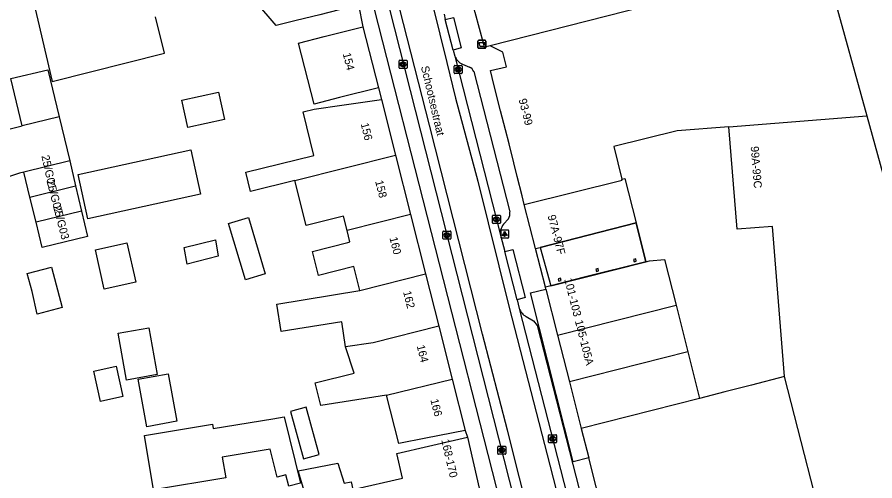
# Model space of a CAD drawing. Extents: x 159265 to 160143, y 383413 to 384319.
# Drawn here: x 159700.3 to 159807.5, y 383649.1 to 383707 of the extents above; entities that cross this region are included whole.
import ezdxf

# ---------------------------------------------------------------- set-up
doc = ezdxf.new("R2010")
doc.units = 0
for name, color, linetype in [('IMGEO_Afvalbak', 7, 'Continuous'), ('IMGEO_Kolk', 7, 'Continuous'), ('IMGEO_Lichtpunt', 7, 'Continuous'), ('IMGEO_Openbare_ruimte_label', 7, 'Continuous'), ('IMGEO_Pand', 7, 'Continuous'), ('IMGEO_Pand_nummerreeks', 7, 'Continuous'), ('IMGEO_Pand_overbouw', 7, 'Continuous'), ('IMGEO_Rijbaan_lokaal_gesloten', 7, 'Continuous'), ('IMGEO_Voetpad_open', 7, 'Continuous')]:
    doc.layers.add(name, color=color, linetype=linetype)

msp = doc.modelspace()

# ---------------------------------------------------------------- linework, layer by layer
at = {"layer": 'IMGEO_Afvalbak'}
for p, q in [((159757.87, 383703.2), (159757.87, 383704)), ((159757.87, 383704), (159757.87, 383703.2)), ((159757.97, 383704.1), (159758.76, 383704.1)), ((159758.76, 383704.1), (159757.97, 383704.1)), ((159758.86, 383704), (159758.86, 383703.2)), ((159758.86, 383703.2), (159758.86, 383704)), ((159758.76, 383703.1), (159757.97, 383703.1)), ((159757.97, 383703.1), (159758.76, 383703.1))]:
    msp.add_line(p, q, dxfattribs=at)
msp.add_lwpolyline([(159758.01, 383703.81), (159758.72, 383703.81), (159758.57, 383703.34), (159758.16, 383703.34), (159758.01, 383703.81)], dxfattribs=at)
for centre, start, end in [((159757.97, 383704), 90, 180), ((159757.97, 383704), 90, 180), ((159758.76, 383704), 0, 90), ((159758.76, 383704), 360, 90), ((159757.97, 383703.2), 180, 270), ((159757.97, 383703.2), 180, 270), ((159758.76, 383703.2), 270, 0), ((159758.76, 383703.2), 270, 0)]:
    msp.add_arc(centre, 0.1, start, end, dxfattribs=at)
at = {"layer": 'IMGEO_Kolk'}
for p, q in [((159748.02, 383700.68), (159748.02, 383701.53)), ((159748.09, 383701.61), (159748.95, 383701.61)), ((159748.51, 383701.38), (159748.53, 383701.38)), ((159748.53, 383700.83), (159748.51, 383700.83)), ((159749.02, 383701.53), (159749.02, 383700.68)), ((159754.9, 383700.03), (159754.9, 383700.88)), ((159754.97, 383700.96), (159755.83, 383700.96)), ((159755.39, 383700.74), (159755.41, 383700.74)), ((159755.9, 383700.88), (159755.9, 383700.03)), ((159748.95, 383700.6), (159748.09, 383700.6)), ((159755.83, 383699.96), (159754.97, 383699.96)), ((159755.41, 383700.18), (159755.38, 383700.18)), ((159759.69, 383681.31), (159759.69, 383682.16)), ((159759.76, 383682.24), (159760.61, 383682.24)), ((159760.17, 383682.02), (159760.2, 383682.02)), ((159760.2, 383681.46), (159760.17, 383681.46)), ((159760.69, 383682.16), (159760.69, 383681.31)), ((159760.61, 383681.24), (159759.76, 383681.24)), ((159753.49, 383679.34), (159753.49, 383680.19)), ((159753.57, 383680.27), (159754.42, 383680.27)), ((159754.42, 383679.26), (159753.57, 383679.26)), ((159753.98, 383680.04), (159754.01, 383680.04)), ((159754, 383679.49), (159753.98, 383679.49)), ((159754.49, 383680.19), (159754.49, 383679.34)), ((159766.7, 383653.9), (159766.7, 383654.75)), ((159766.77, 383654.83), (159767.63, 383654.83)), ((159767.19, 383654.61), (159767.21, 383654.61)), ((159767.7, 383654.75), (159767.7, 383653.9)), ((159767.63, 383653.83), (159766.77, 383653.83)), ((159767.21, 383654.05), (159767.18, 383654.05)), ((159760.35, 383652.48), (159760.35, 383653.34)), ((159760.43, 383653.41), (159761.28, 383653.41)), ((159760.84, 383653.19), (159760.87, 383653.19)), ((159760.86, 383652.63), (159760.84, 383652.63)), ((159761.36, 383653.34), (159761.36, 383652.48)), ((159761.28, 383652.41), (159760.43, 383652.41))]:
    msp.add_line(p, q, dxfattribs=at)
for points in [[(159748.02, 383700.68), (159748.02, 383701.53)], [(159748.09, 383701.61), (159748.95, 383701.61)], [(159748.34, 383701.3), (159748.46, 383701.3), (159748.46, 383701.15), (159748.59, 383701.3), (159748.76, 383701.3), (159748.61, 383701.15), (159748.76, 383700.9), (159748.61, 383700.9), (159748.53, 383701.07), (159748.46, 383701), (159748.46, 383700.9), (159748.34, 383700.9), (159748.34, 383701.3)], [(159749.02, 383701.53), (159749.02, 383700.68)], [(159754.9, 383700.03), (159754.9, 383700.88)], [(159754.97, 383700.96), (159755.83, 383700.96)], [(159755.22, 383700.66), (159755.34, 383700.66), (159755.34, 383700.5), (159755.47, 383700.66), (159755.64, 383700.66), (159755.49, 383700.51), (159755.64, 383700.26), (159755.49, 383700.26), (159755.41, 383700.42), (159755.34, 383700.35), (159755.34, 383700.26), (159755.22, 383700.26), (159755.22, 383700.66)], [(159755.9, 383700.88), (159755.9, 383700.03)], [(159748.95, 383700.6), (159748.09, 383700.6)], [(159755.83, 383699.96), (159754.97, 383699.96)], [(159759.69, 383681.31), (159759.69, 383682.16)], [(159759.76, 383682.24), (159760.61, 383682.24)], [(159760.01, 383681.94), (159760.13, 383681.94), (159760.13, 383681.79), (159760.26, 383681.94), (159760.42, 383681.94), (159760.28, 383681.79), (159760.43, 383681.54), (159760.28, 383681.54), (159760.19, 383681.7), (159760.13, 383681.64), (159760.13, 383681.54), (159760.01, 383681.54), (159760.01, 383681.94)], [(159760.69, 383682.16), (159760.69, 383681.31)], [(159760.61, 383681.24), (159759.76, 383681.24)], [(159753.49, 383679.34), (159753.49, 383680.19)], [(159753.57, 383680.27), (159754.42, 383680.27)], [(159754.42, 383679.26), (159753.57, 383679.26)], [(159753.81, 383679.96), (159753.94, 383679.96), (159753.94, 383679.81), (159754.07, 383679.96), (159754.23, 383679.96), (159754.09, 383679.81), (159754.24, 383679.56), (159754.09, 383679.56), (159754, 383679.73), (159753.94, 383679.66), (159753.94, 383679.56), (159753.81, 383679.56), (159753.81, 383679.96)], [(159754.49, 383680.19), (159754.49, 383679.34)], [(159766.7, 383653.9), (159766.7, 383654.75)], [(159766.77, 383654.83), (159767.63, 383654.83)], [(159767.7, 383654.75), (159767.7, 383653.9)], [(159767.63, 383653.83), (159766.77, 383653.83)], [(159767.02, 383654.53), (159767.14, 383654.53), (159767.14, 383654.37), (159767.27, 383654.53), (159767.44, 383654.53), (159767.29, 383654.38), (159767.44, 383654.13), (159767.29, 383654.13), (159767.21, 383654.29), (159767.14, 383654.22), (159767.14, 383654.13), (159767.02, 383654.13), (159767.02, 383654.53)], [(159760.35, 383652.48), (159760.35, 383653.34)], [(159760.43, 383653.41), (159761.28, 383653.41)], [(159760.67, 383653.11), (159760.8, 383653.11), (159760.8, 383652.96), (159760.93, 383653.11), (159761.09, 383653.11), (159760.95, 383652.96), (159761.1, 383652.71), (159760.95, 383652.71), (159760.86, 383652.87), (159760.8, 383652.81), (159760.8, 383652.71), (159760.67, 383652.71), (159760.67, 383653.11)], [(159761.36, 383653.34), (159761.36, 383652.48)], [(159761.28, 383652.41), (159760.43, 383652.41)]]:
    msp.add_lwpolyline(points, dxfattribs=at)
for centre, start, end in [((159748.1, 383701.53), 91.552, 178.448), ((159748.1, 383701.53), 91.552, 178.448), ((159748.1, 383700.68), 181.552, 268.448), ((159748.1, 383700.68), 181.552, 268.448), ((159748.94, 383701.53), 1.552, 88.448), ((159748.94, 383701.53), 1.552, 88.448), ((159748.94, 383700.68), 271.552, 358.448), ((159748.94, 383700.68), 271.552, 358.448), ((159754.98, 383700.88), 91.552, 178.448), ((159754.98, 383700.88), 91.552, 178.448), ((159755.82, 383700.88), 1.552, 88.448), ((159755.82, 383700.88), 1.552, 88.448), ((159754.98, 383700.03), 181.552, 268.448), ((159754.98, 383700.03), 181.552, 268.448), ((159755.82, 383700.03), 271.552, 358.448), ((159755.82, 383700.03), 271.552, 358.448), ((159759.76, 383682.16), 91.552, 178.448), ((159759.76, 383682.16), 91.552, 178.448), ((159760.61, 383682.16), 1.552, 88.448), ((159760.61, 383682.16), 1.552, 88.448), ((159759.76, 383681.31), 181.552, 268.448), ((159759.76, 383681.31), 181.552, 268.448), ((159760.61, 383681.31), 271.552, 358.448), ((159760.61, 383681.31), 271.552, 358.448), ((159753.57, 383680.19), 91.552, 178.448), ((159753.57, 383680.19), 91.552, 178.448), ((159753.57, 383679.34), 181.552, 268.448), ((159753.57, 383679.34), 181.552, 268.448), ((159754.42, 383680.19), 1.552, 88.448), ((159754.42, 383680.19), 1.552, 88.448), ((159754.42, 383679.34), 271.552, 358.448), ((159754.42, 383679.34), 271.552, 358.448), ((159766.77, 383654.75), 91.552, 178.448), ((159766.77, 383654.75), 91.552, 178.448), ((159767.62, 383654.75), 1.552, 88.448), ((159767.62, 383654.75), 1.552, 88.448), ((159766.77, 383653.9), 181.552, 268.448), ((159766.77, 383653.9), 181.552, 268.448), ((159767.62, 383653.9), 271.552, 358.448), ((159767.62, 383653.9), 271.552, 358.448), ((159760.43, 383653.33), 91.552, 178.448), ((159760.43, 383653.33), 91.552, 178.448), ((159760.43, 383652.48), 181.552, 268.448), ((159760.43, 383652.48), 181.552, 268.448), ((159761.28, 383653.33), 1.552, 88.448), ((159761.28, 383653.33), 1.552, 88.448), ((159761.28, 383652.48), 271.552, 358.448), ((159761.28, 383652.48), 271.552, 358.448)]:
    msp.add_arc(centre, 0.0765, start, end, dxfattribs=at)
for centre, major_axis, ratio, start_param, end_param in [((159748.51, 383701.1), (-0.387, 0.002), 0.722429, 4.712389, 7.853982), ((159748.53, 383701.1), (-0.39, 0.002), 0.717154, 1.570796, 4.712389), ((159755.39, 383700.46), (-0.387, 0.002), 0.722429, 4.712389, 7.853982), ((159755.41, 383700.46), (-0.39, 0.002), 0.717154, 1.570796, 4.712389), ((159760.17, 383681.74), (-0.387, 0.002), 0.722429, 4.712389, 7.853982), ((159760.2, 383681.74), (-0.39, 0.002), 0.717154, 1.570796, 4.712389), ((159753.98, 383679.76), (-0.387, 0.002), 0.722429, 4.712389, 7.853982), ((159754, 383679.76), (-0.39, 0.002), 0.717154, 1.570796, 4.712389), ((159767.19, 383654.33), (-0.387, 0.002), 0.722429, 4.712389, 7.853982), ((159767.21, 383654.33), (-0.39, 0.002), 0.717154, 1.570796, 4.712389), ((159760.84, 383652.91), (-0.387, 0.002), 0.722429, 4.712389, 7.853982), ((159760.87, 383652.91), (-0.39, 0.002), 0.717154, 1.570796, 4.712389)]:
    msp.add_ellipse(centre, major_axis=major_axis, ratio=ratio, start_param=start_param, end_param=end_param, dxfattribs=at)
at = {"layer": 'IMGEO_Lichtpunt'}
for p, q in [((159760.72, 383680.31), (159760.72, 383679.5)), ((159760.72, 383680.31), (159760.72, 383679.5)), ((159761.62, 383680.4), (159760.82, 383680.4)), ((159761.62, 383680.4), (159760.82, 383680.4)), ((159761.72, 383679.5), (159761.72, 383680.31)), ((159761.72, 383679.5), (159761.72, 383680.31)), ((159760.82, 383679.41), (159761.62, 383679.41)), ((159760.82, 383679.41), (159761.62, 383679.41))]:
    msp.add_line(p, q, dxfattribs=at)
for points in [[(159761.1, 383679.97), (159761.13, 383679.95), (159760.95, 383679.68), (159760.91, 383679.71), (159761.1, 383679.97)], [(159761.2, 383679.93), (159761.24, 383679.93), (159761.24, 383679.6), (159761.2, 383679.6), (159761.2, 383679.93)], [(159761.31, 383679.95), (159761.35, 383679.97), (159761.53, 383679.71), (159761.49, 383679.68), (159761.31, 383679.95)]]:
    msp.add_lwpolyline(points, dxfattribs=at)
msp.add_circle((159761.22, 383680.11), 0.0994, dxfattribs=at)
for centre, start, end in [((159760.82, 383680.31), 90, 180), ((159760.82, 383680.31), 90, 180), ((159761.62, 383680.31), 0, 90), ((159761.62, 383680.31), 0, 90), ((159760.82, 383679.5), 180, 270), ((159760.82, 383679.5), 180, 270), ((159761.62, 383679.5), 270, 0), ((159761.62, 383679.5), 270, 360)]:
    msp.add_arc(centre, 0.0946, start, end, dxfattribs=at)
at = {"layer": 'IMGEO_Pand'}
for points in [[(159742.94, 383708.53), (159738.1, 383707.3), (159735.15, 383706.56), (159732.68, 383705.93), (159730.14, 383708.92), (159729.11, 383713), (159733.25, 383714.05), (159736.2, 383714.79), (159741.04, 383716.02)], [(159759.42, 383703.42), (159758.7, 383703.24), (159758.62, 383703.57), (159757.51, 383707.58), (159757.13, 383709.23), (159755.81, 383714.98)], [(159702.13, 383709.85), (159704.66, 383698.97), (159718.73, 383702.49), (159717.59, 383707.02)], [(159802.16, 383710.2), (159778.9, 383708.36), (159759.42, 383703.42)], [(159802.16, 383710.2), (159806.46, 383694.65)], [(159745.43, 383698.17), (159740.58, 383696.94), (159737.4, 383696.14), (159735.47, 383703.75), (159738.66, 383704.56), (159743.51, 383705.78)], [(159743.51, 383705.78), (159745.43, 383698.17)], [(159763.65, 383683.59), (159763.38, 383684.66), (159762.79, 383687.07), (159762.35, 383688.8), (159761.76, 383691.15), (159761.31, 383692.92), (159760.7, 383695.3), (159760.25, 383697.07), (159759.64, 383699.47), (159759.43, 383700.31), (159761.45, 383700.79), (159760.99, 383702.63), (159759.42, 383703.42)], [(159700.93, 383693.42), (159699.51, 383699.32), (159704.12, 383700.43), (159705.54, 383694.53)], [(159721.62, 383693.23), (159720.87, 383696.62), (159725.45, 383697.62), (159726.19, 383694.23), (159721.62, 383693.23)], [(159734.99, 383686.58), (159729.46, 383685.2), (159728.88, 383687.65), (159737.35, 383689.7), (159736.04, 383695.18), (159737.41, 383695.52), (159740.88, 383696.01), (159745.83, 383696.7)], [(159745.83, 383696.7), (159747.58, 383689.75)], [(159705.54, 383694.53), (159700.93, 383693.42)], [(159705.54, 383694.53), (159706.87, 383689.04)], [(159789.23, 383693.28), (159806.46, 383694.65)], [(159806.46, 383694.65), (159813.88, 383667.83), (159815.75, 383668.35), (159820.4, 383651.48), (159821.72, 383646.66)], [(159701.13, 383687.65), (159700.59, 383687.52), (159697.11, 383686.35), (159695.71, 383692.16), (159699.26, 383693.02), (159700.93, 383693.42)], [(159789.23, 383693.28), (159782.76, 383692.81), (159774.84, 383690.84), (159775.86, 383686.76)], [(159796.17, 383662.09), (159794.69, 383680.85), (159790.24, 383680.5), (159789.23, 383693.28)], [(159709.14, 383681.81), (159707.93, 383687.32), (159722.01, 383690.4), (159723.22, 383684.89), (159709.14, 383681.81)], [(159706.87, 383689.04), (159701.13, 383687.65)], [(159706.87, 383689.04), (159707.6, 383685.91)], [(159734.99, 383686.58), (159747.58, 383689.75)], [(159747.58, 383689.75), (159749.45, 383682.35)], [(159701.9, 383684.51), (159701.13, 383687.65)], [(159763.65, 383683.59), (159775.89, 383686.64), (159775.86, 383686.76)], [(159775.86, 383686.76), (159776.21, 383686.85), (159777.64, 383681.32)], [(159701.9, 383684.51), (159707.6, 383685.91)], [(159707.6, 383685.91), (159708.34, 383682.77)], [(159741.52, 383680.35), (159741.07, 383682.14), (159736.41, 383680.96), (159734.99, 383686.58)], [(159702.67, 383681.38), (159701.9, 383684.51)], [(159765.07, 383678.09), (159763.65, 383683.59)], [(159708.34, 383682.77), (159709.09, 383679.59), (159703.44, 383678.24), (159702.67, 383681.38)], [(159708.34, 383682.77), (159702.67, 383681.38)], [(159726.72, 383681.22), (159729.19, 383681.97), (159731.3, 383674.94), (159728.82, 383674.19), (159726.72, 383681.22)], [(159749.45, 383682.35), (159741.52, 383680.35)], [(159749.45, 383682.35), (159751.32, 383674.94)], [(159743.13, 383672.87), (159742.38, 383675.85), (159737.94, 383674.73), (159737.19, 383677.72), (159741.62, 383678.84), (159741.88, 383678.91), (159741.52, 383680.35)], [(159765.65, 383678.24), (159777.64, 383681.32)], [(159711.18, 383673.02), (159710.09, 383677.94), (159714.02, 383678.81), (159715.11, 383673.88), (159711.18, 383673.02)], [(159721.53, 383676.15), (159721.18, 383678.23), (159725.07, 383679.2), (159725.43, 383677.12), (159721.53, 383676.15)], [(159765.07, 383678.09), (159765.65, 383678.24)], [(159778.84, 383676.45), (159771.15, 383674.51), (159766.96, 383673.44)], [(159777.58, 383676.8), (159777.29, 383676.72), (159777.37, 383676.43), (159777.66, 383676.5), (159777.58, 383676.8)], [(159778.84, 383676.45), (159779.31, 383676.57), (159781.17, 383676.74), (159782.62, 383671)], [(159702.81, 383669.88), (159702.17, 383672.71), (159701.56, 383674.97), (159704.58, 383675.77), (159705.92, 383670.71), (159702.81, 383669.88)], [(159743.13, 383672.87), (159751.32, 383674.94)], [(159751.32, 383674.94), (159752.98, 383668.39)], [(159772.61, 383675.51), (159772.67, 383675.24), (159772.95, 383675.31), (159772.88, 383675.58), (159772.61, 383675.51)], [(159767.91, 383674.31), (159767.98, 383674.02), (159768.27, 383674.09), (159768.2, 383674.39), (159767.91, 383674.31)], [(159741.34, 383665.83), (159740.85, 383668.92), (159733.29, 383667.72), (159732.75, 383671.14), (159743.13, 383672.87)], [(159766.96, 383673.44), (159766.3, 383673.28)], [(159766.36, 383673.03), (159766.3, 383673.28)], [(159766.36, 383673.03), (159767.83, 383667.26)], [(159767.83, 383667.26), (159782.62, 383671)], [(159782.62, 383671), (159784.09, 383665.19)], [(159713.95, 383661.65), (159712.91, 383667.51), (159716.77, 383668.19), (159717.81, 383662.34), (159713.95, 383661.65)], [(159752.98, 383668.39), (159744.79, 383666.33), (159741.34, 383665.83)], [(159752.98, 383668.39), (159754.65, 383661.77)], [(159767.83, 383667.26), (159769.3, 383661.44)], [(159746.44, 383659.78), (159738.23, 383658.47), (159737.52, 383661.3), (159742.41, 383662.53), (159741.34, 383665.83)], [(159784.09, 383665.19), (159769.3, 383661.44)], [(159784.09, 383665.19), (159785.57, 383659.37)], [(159710.73, 383659), (159709.88, 383662.76), (159712.66, 383663.39), (159713.51, 383659.63), (159710.73, 383659)], [(159715.43, 383661.78), (159719.19, 383662.44), (159720.25, 383656.51), (159716.49, 383655.84), (159715.43, 383661.78)], [(159796.17, 383662.09), (159792.03, 383661.03), (159788.72, 383660.18), (159785.57, 383659.37)], [(159801.95, 383639.55), (159796.17, 383662.09)], [(159746.44, 383659.78), (159754.65, 383661.77)], [(159754.65, 383661.77), (159756.27, 383655.37)], [(159769.3, 383661.44), (159770.78, 383655.62)], [(159756.27, 383655.37), (159751.36, 383654.39), (159747.97, 383653.72), (159746.44, 383659.78)], [(159785.57, 383659.37), (159770.78, 383655.62)], [(159734.45, 383657.72), (159736.09, 383651.81), (159738.04, 383652.35), (159736.4, 383658.27), (159734.45, 383657.72)], [(159716.22, 383654.76), (159724.7, 383656.15), (159724.79, 383655.62), (159732.25, 383656.84), (159733.65, 383657.07), (159735.71, 383648.77), (159734.23, 383648.4), (159733.87, 383649.82), (159732.78, 383649.55), (159731.92, 383653.02), (159725.93, 383652.04), (159726.36, 383649.44), (159717.34, 383647.96), (159716.22, 383654.76)], [(159770.78, 383655.62), (159771.71, 383651.95)], [(159736.22, 383647.72), (159735.43, 383650.32), (159740.35, 383651.27), (159741.15, 383648.77), (159742.02, 383648.97), (159742.24, 383648.01), (159748.44, 383649.42), (159747.73, 383652.5), (159751.7, 383653.41), (159756.58, 383654.52)], [(159756.58, 383654.52), (159758.03, 383648.15)], [(159775.42, 383637.3), (159771.71, 383651.95)]]:
    msp.add_lwpolyline(points, dxfattribs=at)
at = {"layer": 'IMGEO_Pand_overbouw'}
msp.add_lwpolyline([(159765.65, 383678.24), (159766.96, 383673.44), (159778.84, 383676.45), (159777.64, 383681.32)], close=True, dxfattribs=at)
at = {"layer": 'IMGEO_Rijbaan_lokaal_gesloten'}
for points in [[(159731.23, 383789.42), (159737.19, 383767.75), (159743.91, 383742.98), (159746.27, 383733.72), (159748.21, 383725.75), (159750.5, 383715.54), (159753.98, 383701.32), (159755.06, 383696.88), (159757.86, 383686.5), (159761.78, 383670.73), (159766.86, 383651.04), (159770.63, 383636.26)], [(159766.65, 383635.26), (159763.07, 383649.45), (159761.56, 383655.39), (159758.46, 383667.41), (159751.83, 383693.52), (159747.65, 383709.81), (159746.14, 383716.4), (159744.03, 383725.92), (159742.57, 383732.08), (159740.24, 383740.87), (159737.7, 383750.39), (159734.13, 383763.45), (159727.5, 383787.53), (159727.29, 383788.27)], [(159743.25, 383723.47), (159743.93, 383720.3), (159744.55, 383717.4), (159745.56, 383713), (159746.77, 383708.16), (159763.08, 383644.1)], [(159753.64, 383707.35), (159753.79, 383706.71)], [(159754.76, 383702.89), (159753.79, 383706.71)], [(159754.76, 383702.89), (159754.97, 383702.13)], [(159754.97, 383702.13), (159760.72, 383679.6)], [(159760.72, 383679.6), (159761.22, 383677.72)], [(159762.77, 383671.7), (159761.22, 383677.72)], [(159762.77, 383671.7), (159763.04, 383670.61)], [(159763.04, 383670.61), (159771.77, 383636.55)]]:
    msp.add_lwpolyline(points, dxfattribs=at)
at = {"layer": 'IMGEO_Voetpad_open'}
for points in [[(159760.68, 383646.31), (159744.46, 383709.98), (159744.44, 383710.14)], [(159742.94, 383708.53), (159743.51, 383705.78)], [(159753.79, 383706.71), (159754.8, 383706.97), (159755.77, 383703.15), (159754.76, 383702.89)], [(159755.93, 383701.13), (159756.82, 383700.76)], [(159757.34, 383700.2), (159761.84, 383682.66)], [(159745.43, 383698.17), (159745.83, 383696.7)], [(159761.7, 383681.8), (159761.05, 383681.13)], [(159777.64, 383681.32), (159778.84, 383676.45)], [(159765.65, 383678.24), (159766.96, 383673.44)], [(159761.22, 383677.72), (159762.23, 383677.97), (159763.78, 383671.96), (159762.77, 383671.7)], [(159766.3, 383673.28), (159765.07, 383678.09)], [(159771.71, 383651.95), (159769.77, 383651.46), (159764.43, 383672.54), (159766.36, 383673.03)], [(159763.91, 383669.59), (159764.8, 383669.07), (159765.28, 383668.47), (159770.51, 383648.04)], [(159756.27, 383655.37), (159756.58, 383654.52)]]:
    msp.add_lwpolyline(points, dxfattribs=at)
for centre, radius, start, end in [((159756.64, 383702.77), 1.78, 200.9798, 246.8033), ((159756.26, 383699.72), 1.19, 24.0204, 61.5173), ((159760.38, 383682.46), 1.48, 333.1746, 7.5552), ((159762.46, 383680.02), 1.79, 141.7138, 193.7195), ((159764.84, 383671.25), 1.91, 199.6256, 240.9022)]:
    msp.add_arc(centre, radius, start, end, dxfattribs=at)

# ---------------------------------------------------------------- texts
at = {"layer": 'IMGEO_Openbare_ruimte_label'}
msp.add_text('Schootsestraat', height=1, rotation=283.1749, dxfattribs=at).set_placement((159750.74, 383700.79))
at = {"layer": 'IMGEO_Pand_nummerreeks'}
for s, rotation, p in [('154', 284.1743, (159740.97, 383702.42)), ('93-99', 284.1528, (159762.95, 383696.7)), ('156', 284.1745, (159743.21, 383693.67)), ('99A-99C', 274.5217, (159791.95, 383690.84)), ('25/G01', 282.4174, (159703.33, 383689.65)), ('25/G02', 284.6419, (159703.96, 383686.54)), ('158', 284.1745, (159745.02, 383686.49)), ('25/G03', 284.5167, (159704.78, 383683.37)), ('97A-97F', 284.5256, (159766.57, 383682.18)), ('160', 284.1745, (159746.81, 383679.42)), ('101-103', 284.2197, (159768.65, 383674.26)), ('162', 284.1745, (159748.51, 383672.68)), ('105-105A', 284.2215, (159769.98, 383669.04)), ('164', 284.1745, (159750.21, 383665.93)), ('166', 284.1745, (159751.92, 383659.19)), ('168-170', 282.8169, (159753.29, 383654.18))]:
    msp.add_text(s, height=1, rotation=rotation, dxfattribs=at).set_placement(p)

doc.saveas('drawing.dxf')
